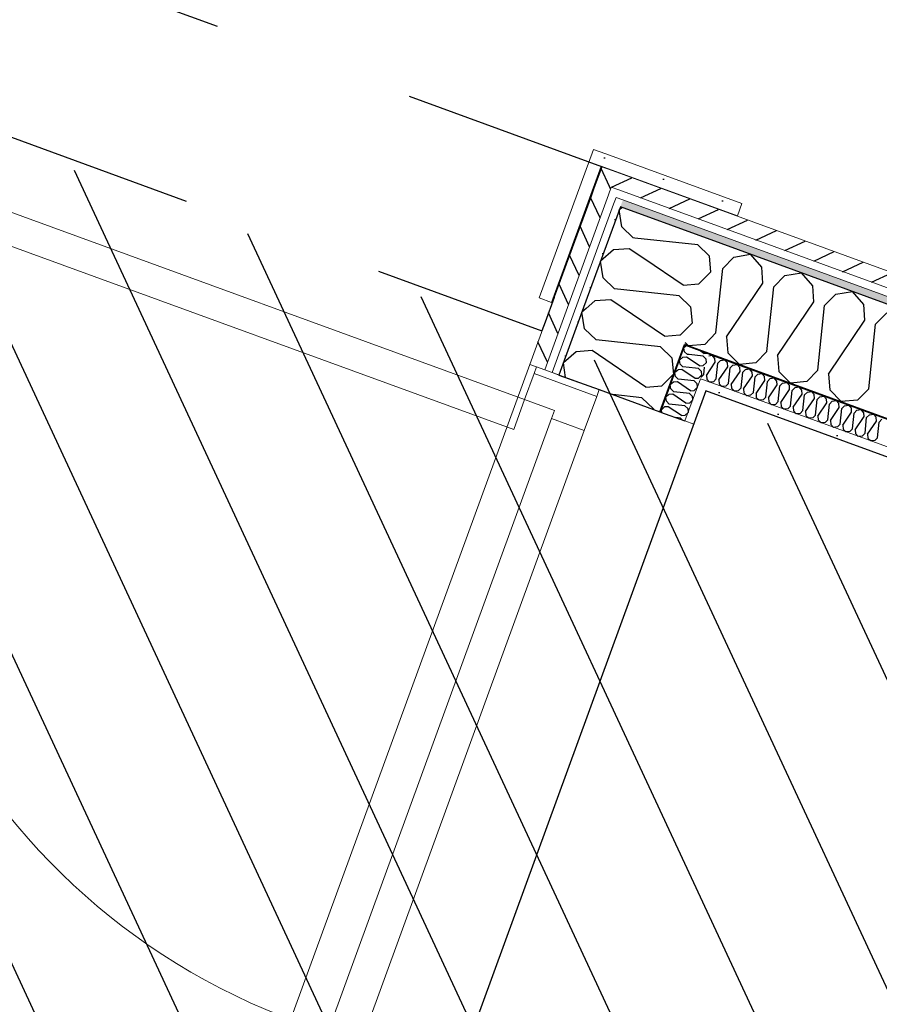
# Model space of a CAD drawing. Header units: millimetres. Extents: x 112481703 to 112588235, y 1264638581 to 1264713486.
# Tile 454 of 487: x 112582243 to 112583429, y 1264691367 to 1264692725. Entities that reach past the tile are written whole.
import ezdxf
from ezdxf.enums import TextEntityAlignment as Align

# ---------------------------------------------------------------- set-up
doc = ezdxf.new("R2010")
doc.units = ezdxf.units.MM
doc.header["$LTSCALE"] = 0.5
doc.header["$MEASUREMENT"] = 0
doc.linetypes.add('PLINE', pattern=[0])
doc.linetypes.add('Stiplet', pattern=[1128.888893, 564.444447, -564.444447])
for name, color, linetype, lineweight in [('235- Utvendig kledning og overflate', 7, 'Continuous', 0), ('236- Innvendig kledning og overflate', 7, 'Continuous', 0), ('244- Vinduer_ dører_ foldevegger', 7, 'Continuous', 0)]:
    doc.layers.add(name, color=color, linetype=linetype, lineweight=lineweight)
for name, color, linetype in [('862- M___Nettoareal', 7, 'Continuous'), ('862- M___Nettoareal (1-100)', 7, 'Continuous'), ('862- M___Nettoareal(Polylinje)', 7, 'Continuous'), ('LA_farge_dekke_asfalt2', 7, 'Continuous'), ('Yttervegger.A225', 7, 'Continuous'), ('Yttervegger.A225 (Skravur)', 7, 'Continuous')]:
    doc.layers.add(name, color=color, linetype=linetype)
doc.styles.add('GENERATED_STYLE_1', font='arial.ttf')
pattern_1 = [(294.95599, (112557650, 1264717795), (27.198964, 12.65766), [])]
pattern_2 = [(249.956, (112557650, 1264717795), (-81.357, 29.68231), [0, -50]), (249.956, (112557682.11, 1264717756.67), (-81.357, 29.68231), [0, -50])]

# ---------------------------------------------------------------- blocks, each defined once
blk = doc.blocks.new('Teknisk rom_20_17', base_point=(112585163.9, 1264690336.6))
at = {"layer": '862- M___Nettoareal(Polylinje)', "linetype": 'PLINE', "flags": 128}
blk.add_lwpolyline([(112587298.9, 1264690713.8), (112583190, 1264692212.9), (112582398, 1264690042), (112586506.8, 1264688542.9)], close=True, dxfattribs=at)
blk = doc.blocks.new('*X263', base_point=(112557650, 1264717795))
at = {"layer": 'Yttervegger.A225 (Skravur)', "linetype": 'PLINE'}
for p, q in [((112583162.6, 1264692275), (112583161.5, 1264692274.1)), ((112583187.2, 1264692264.4), (112583181.9, 1264692268)), ((112583185.9, 1264692260.8), (112583166.8, 1264692262.8)), ((112583181, 1264692247.3), (112583170.8, 1264692254.2)), ((112583185.9, 1264692260.8), (112583189.8, 1264692257)), ((112583187.2, 1264692264.4), (112583191, 1264692264.7)), ((112583189.8, 1264692257), (112583190.3, 1264692251.5)), ((112583179.7, 1264692243.7), (112583175.5, 1264692244.1)), ((112583179.7, 1264692243.7), (112583183.5, 1264692239.9)), ((112583181, 1264692247.3), (112583186.3, 1264692247.7)), ((112583183.5, 1264692239.9), (112583184, 1264692234.4)), ((112583186.3, 1264692247.7), (112583190.3, 1264692251.5)), ((112583181.2, 1264692231.7), (112583184, 1264692234.4))]:
    blk.add_line(p, q, dxfattribs=at)
blk = doc.blocks.new('*X264', base_point=(112557650, 1264717795))
at = {"layer": 'Yttervegger.A225 (Skravur)', "linetype": 'PLINE'}
for p, q in [((112583074.3, 1264692465.8), (112583072.9, 1264692464.5)), ((112583178.6, 1264692414.3), (112583092, 1264692423.5)), ((112583178.6, 1264692414.3), (112583194.3, 1264692398.9)), ((112583158.4, 1264692358.8), (112583105.4, 1264692394.6)), ((112583194.3, 1264692398.9), (112583196.4, 1264692376.4)), ((112583180.3, 1264692360.5), (112583196.4, 1264692376.4)), ((112583158.4, 1264692358.8), (112583180.3, 1264692360.5)), ((112583153, 1264692344), (112583127.7, 1264692346.7)), ((112583153, 1264692344), (112583168.7, 1264692328.6)), ((112583168.7, 1264692328.6), (112583170.8, 1264692306)), ((112583154.7, 1264692290.1), (112583170.8, 1264692306)), ((112583154.1, 1264692290.1), (112583154.7, 1264692290.1))]:
    blk.add_line(p, q, dxfattribs=at)
blk = doc.blocks.new('*X265', base_point=(112557650, 1264717795))
at = {"layer": 'Yttervegger.A225 (Skravur)', "linetype": 'PLINE'}
for p, q in [((112583161.5, 1264692274.1), (112583159.6, 1264692272.4)), ((112583160.5, 1264692266.8), (112583159.6, 1264692272.4)), ((112583164.3, 1264692263.1), (112583160.5, 1264692266.8)), ((112583157.6, 1264692259), (112583153.3, 1264692255.3)), ((112583154.2, 1264692249.7), (112583153.3, 1264692255.3)), ((112583163, 1264692259.5), (112583157.6, 1264692259)), ((112583170.8, 1264692254.2), (112583163, 1264692259.5)), ((112583166.8, 1264692262.8), (112583164.3, 1264692263.1)), ((112583151.4, 1264692241.9), (112583150.5, 1264692241.1)), ((112583156.7, 1264692242.3), (112583151.4, 1264692241.9)), ((112583158, 1264692245.9), (112583154.2, 1264692249.7)), ((112583168, 1264692234.7), (112583156.7, 1264692242.3)), ((112583175.5, 1264692244.1), (112583158, 1264692245.9)), ((112583179.5, 1264692230.5), (112583180.1, 1264692230.6)), ((112583180.1, 1264692230.6), (112583181.2, 1264692231.7))]:
    blk.add_line(p, q, dxfattribs=at)
blk = doc.blocks.new('*X266', base_point=(112557650, 1264717795))
at = {"layer": 'Yttervegger.A225 (Skravur)', "linetype": 'PLINE'}
for p, q in [((112583150.5, 1264692241.1), (112583147.1, 1264692238.2)), ((112583150.5, 1264692225.2), (112583145.2, 1264692224.8)), ((112583148, 1264692232.6), (112583147.1, 1264692238.2)), ((112583151.8, 1264692228.8), (112583148, 1264692232.6)), ((112583168.5, 1264692213), (112583150.5, 1264692225.2)), ((112583173.5, 1264692226.6), (112583151.8, 1264692228.8)), ((112583174.8, 1264692230.2), (112583168, 1264692234.7)), ((112583173.5, 1264692226.6), (112583177.3, 1264692222.8)), ((112583174.8, 1264692230.2), (112583179.5, 1264692230.5)), ((112583145.2, 1264692224.8), (112583140.8, 1264692221.1)), ((112583141.7, 1264692215.5), (112583140.8, 1264692221.1)), ((112583145.6, 1264692211.7), (112583141.7, 1264692215.5)), ((112583167.2, 1264692209.4), (112583145.6, 1264692211.7)), ((112583168.5, 1264692213), (112583173.9, 1264692213.5)), ((112583173.9, 1264692213.5), (112583177.8, 1264692217.3)), ((112583177.3, 1264692222.8), (112583177.8, 1264692217.3)), ((112583138.9, 1264692207.7), (112583134.6, 1264692204)), ((112583135.5, 1264692198.4), (112583134.6, 1264692204)), ((112583139.3, 1264692194.6), (112583135.5, 1264692198.4)), ((112583144.3, 1264692208.1), (112583138.9, 1264692207.7)), ((112583162.3, 1264692195.9), (112583144.3, 1264692208.1)), ((112583167.2, 1264692209.4), (112583171, 1264692205.7)), ((112583167.6, 1264692196.3), (112583171.5, 1264692200.2)), ((112583171, 1264692205.7), (112583171.5, 1264692200.2)), ((112583132.7, 1264692190.6), (112583128.4, 1264692186.9)), ((112583129, 1264692183), (112583128.4, 1264692186.9)), ((112583138, 1264692191), (112583132.7, 1264692190.6)), ((112583156, 1264692178.8), (112583138, 1264692191)), ((112583161, 1264692192.3), (112583139.3, 1264692194.6)), ((112583161, 1264692192.3), (112583164.8, 1264692188.6)), ((112583162.3, 1264692195.9), (112583167.6, 1264692196.3)), ((112583164.8, 1264692188.6), (112583165.3, 1264692183.1)), ((112583154.7, 1264692175.2), (112583148.3, 1264692175.9)), ((112583154.7, 1264692175.2), (112583157.4, 1264692172.6)), ((112583156, 1264692178.8), (112583161.4, 1264692179.2)), ((112583161.4, 1264692179.2), (112583165.3, 1264692183.1))]:
    blk.add_line(p, q, dxfattribs=at)
blk = doc.blocks.new('*X269', base_point=(112557650, 1264717795))
at = {"layer": 'Yttervegger.A225 (Skravur)', "linetype": 'PLINE'}
for p, q in [((112583072.9, 1264692464.5), (112583070.2, 1264692462.3)), ((112583073.9, 1264692439.1), (112583070.2, 1264692462.3)), ((112583089.6, 1264692423.7), (112583073.9, 1264692439.1)), ((112583092, 1264692423.5), (112583089.6, 1264692423.7)), ((112583062.3, 1264692407.2), (112583044.6, 1264692391.9)), ((112583084.2, 1264692408.9), (112583062.3, 1264692407.2)), ((112583105.4, 1264692394.6), (112583084.2, 1264692408.9)), ((112583048.3, 1264692368.8), (112583044.6, 1264692391.9)), ((112583064, 1264692353.4), (112583048.3, 1264692368.8)), ((112583127.7, 1264692346.7), (112583064, 1264692353.4)), ((112583036.6, 1264692336.9), (112583024.5, 1264692326.5)), ((112583058.6, 1264692338.6), (112583036.6, 1264692336.9)), ((112583132.7, 1264692288.4), (112583058.6, 1264692338.6)), ((112583132.7, 1264692288.4), (112583154.1, 1264692290.1))]:
    blk.add_line(p, q, dxfattribs=at)
blk = doc.blocks.new('*X270', base_point=(112557650, 1264717795))
at = {"layer": 'Yttervegger.A225 (Skravur)', "linetype": 'PLINE'}
for p, q in [((112583024.5, 1264692326.5), (112583018.9, 1264692321.6)), ((112583022.6, 1264692298.5), (112583018.9, 1264692321.6)), ((112583038.3, 1264692283), (112583022.6, 1264692298.5)), ((112583127.3, 1264692273.7), (112583038.3, 1264692283)), ((112583011, 1264692266.6), (112582993.2, 1264692251.3)), ((112583032.9, 1264692268.3), (112583011, 1264692266.6)), ((112583107, 1264692218.1), (112583032.9, 1264692268.3)), ((112583127.3, 1264692273.7), (112583143, 1264692258.2)), ((112583143, 1264692258.2), (112583145.1, 1264692235.7)), ((112582996.4, 1264692231.3), (112582993.2, 1264692251.3)), ((112583129, 1264692219.8), (112583145.1, 1264692235.7)), ((112583107, 1264692218.1), (112583129, 1264692219.8)), ((112583101.7, 1264692203.3), (112583061.6, 1264692207.6)), ((112583101.7, 1264692203.3), (112583117.4, 1264692187.9)), ((112583117.4, 1264692187.9), (112583117.4, 1264692187.2))]:
    blk.add_line(p, q, dxfattribs=at)
blk = doc.blocks.new('Dør[11]', base_point=(112557650, 1264717795))
at = {"layer": '235- Utvendig kledning og overflate', "linetype": 'PLINE'}
for p, q in [((112582946.8, 1264692249.4), (112582956.2, 1264692246)), ((112582956.2, 1264692246), (112582967.5, 1264692241.9)), ((112582956.2, 1264692246), (112582967.5, 1264692241.9)), ((112582967.5, 1264692241.9), (112582977.8, 1264692238.1)), ((112582967.5, 1264692241.9), (112582977.8, 1264692238.1)), ((112582977.8, 1264692238.1), (112582987.2, 1264692234.7)), ((112582977.8, 1264692238.1), (112582987.2, 1264692234.7)), ((112582600.6, 1264691300.6), (112582610, 1264691297.2)), ((112582610, 1264691297.2), (112582621.3, 1264691293.1)), ((112582610, 1264691297.2), (112582621.3, 1264691293.1)), ((112582621.3, 1264691293.1), (112582631.6, 1264691289.3)), ((112582621.3, 1264691293.1), (112582631.6, 1264691289.3)), ((112582631.6, 1264691289.3), (112582641, 1264691285.9)), ((112582631.6, 1264691289.3), (112582641, 1264691285.9))]:
    blk.add_line(p, q, dxfattribs=at)
at = {"layer": '236- Innvendig kledning og overflate', "linetype": 'PLINE'}
for p, q in [((112583126.2, 1264692184), (112583127.2, 1264692183.6)), ((112583161, 1264692171.3), (112583173.2, 1264692166.8)), ((112582780.1, 1264691235.1), (112582781, 1264691234.8)), ((112582814.8, 1264691222.5), (112582827, 1264691218))]:
    blk.add_line(p, q, dxfattribs=at)
at = {"layer": '244- Vinduer_ dører_ foldevegger', "linetype": 'PLINE'}
for p, q in [((112582066, 1264692472.8), (112582081.1, 1264692514.2)), ((112582081.1, 1264692514.2), (112582939.7, 1264692200.9)), ((112582924.7, 1264692159.6), (112582066, 1264692472.8)), ((112582600.6, 1264691300.6), (112582946.8, 1264692249.4)), ((112582952.8, 1264692236.6), (112582956.2, 1264692246)), ((112582956.2, 1264692246), (112583042.6, 1264692214.5)), ((112582952.8, 1264692236.6), (112582939.7, 1264692200.9)), ((112583039.2, 1264692205.1), (112582952.8, 1264692236.6)), ((112582987.2, 1264692234.7), (112583042.6, 1264692214.5)), ((112582987.2, 1264692234.7), (112583042.6, 1264692214.5)), ((112583039.2, 1264692205.1), (112583042.6, 1264692214.5)), ((112583042.6, 1264692214.5), (112583126.2, 1264692184)), ((112582939.7, 1264692200.9), (112582924.7, 1264692159.6)), ((112582939.7, 1264692200.9), (112582981.1, 1264692185.8)), ((112583022.1, 1264692158.1), (112583039.2, 1264692205.1)), ((112582981.1, 1264692185.8), (112582977, 1264692174.6)), ((112582671.9, 1264691338.5), (112582977, 1264692174.6)), ((112582977, 1264692174.6), (112583022.1, 1264692158.1)), ((112583127.2, 1264692183.6), (112583161, 1264692171.3)), ((112583022.1, 1264692158.1), (112582717, 1264691322)), ((112582827, 1264691218), (112583173.2, 1264692166.8)), ((112582626.5, 1264691342.3), (112582613.5, 1264691306.6)), ((112582667.8, 1264691327.2), (112582626.5, 1264691342.3)), ((112582671.9, 1264691338.5), (112582667.8, 1264691327.2)), ((112582717, 1264691322), (112582671.9, 1264691338.5)), ((112582699.9, 1264691275), (112582717, 1264691322)), ((112582613.5, 1264691306.6), (112582610, 1264691297.2)), ((112582613.5, 1264691306.6), (112582699.9, 1264691275)), ((112582610, 1264691297.2), (112582696.5, 1264691265.7)), ((112582641, 1264691285.9), (112582696.5, 1264691265.7)), ((112582641, 1264691285.9), (112582696.5, 1264691265.7)), ((112582699.9, 1264691275), (112582696.5, 1264691265.7)), ((112582696.5, 1264691265.7), (112582780.1, 1264691235.1)), ((112582781, 1264691234.8), (112582814.8, 1264691222.5))]:
    blk.add_line(p, q, dxfattribs=at)
blk.add_arc((112582939.7, 1264692200.9), 914, 159.956, 249.956, dxfattribs=at)
blk = doc.blocks.new('*X278', base_point=(112557650, 1264717795))
at = {"layer": 'Yttervegger.A225 (Skravur)', "linetype": 'PLINE'}
for p, q in [((112583190.6, 1264692234.2), (112583202.8, 1264692252.2)), ((112583193.8, 1264692261.1), (112583198.6, 1264692261.9)), ((112583202.3, 1264692257.6), (112583198.6, 1264692261.9)), ((112583202.8, 1264692252.2), (112583202.3, 1264692257.6)), ((112583206.4, 1264692250.9), (112583210.1, 1264692254.7)), ((112583210.1, 1264692254.7), (112583215.7, 1264692255.6)), ((112583219.5, 1264692251.3), (112583215.7, 1264692255.6)), ((112583187, 1264692235.5), (112583188, 1264692245.3)), ((112583204.1, 1264692229.3), (112583206.4, 1264692250.9)), ((112583207.7, 1264692228), (112583219.9, 1264692246)), ((112583219.9, 1264692246), (112583219.5, 1264692251.3)), ((112583221.2, 1264692223), (112583223.5, 1264692244.7)), ((112583223.5, 1264692244.7), (112583227.2, 1264692248.5)), ((112583224.8, 1264692221.7), (112583237, 1264692239.7)), ((112583227.2, 1264692248.5), (112583232.8, 1264692249.4)), ((112583236.6, 1264692245.1), (112583232.8, 1264692249.4)), ((112583237, 1264692239.7), (112583236.6, 1264692245.1)), ((112583240.6, 1264692238.4), (112583244.3, 1264692242.3)), ((112583244.3, 1264692242.3), (112583249.9, 1264692243.2)), ((112583253.7, 1264692238.8), (112583249.9, 1264692243.2)), ((112583254.1, 1264692233.5), (112583253.7, 1264692238.8)), ((112583183.2, 1264692231.7), (112583183, 1264692231.7)), ((112583187, 1264692235.5), (112583183.2, 1264692231.7)), ((112583190.6, 1264692234.2), (112583191, 1264692228.9)), ((112583191, 1264692228.9), (112583194.8, 1264692224.9)), ((112583200.3, 1264692225.4), (112583194.8, 1264692224.9)), ((112583204.1, 1264692229.3), (112583200.3, 1264692225.4)), ((112583207.7, 1264692228), (112583208.1, 1264692222.6)), ((112583238.3, 1264692216.8), (112583240.6, 1264692238.4)), ((112583241.9, 1264692215.5), (112583254.1, 1264692233.5)), ((112583255.4, 1264692210.5), (112583257.7, 1264692232.2)), ((112583257.7, 1264692232.2), (112583261.4, 1264692236)), ((112583259, 1264692209.2), (112583271.2, 1264692227.3)), ((112583261.4, 1264692236), (112583267.1, 1264692236.9)), ((112583270.8, 1264692232.6), (112583267.1, 1264692236.9)), ((112583271.2, 1264692227.3), (112583270.8, 1264692232.6)), ((112583272.5, 1264692204.3), (112583274.8, 1264692225.9)), ((112583274.8, 1264692225.9), (112583278.5, 1264692229.8)), ((112583278.5, 1264692229.8), (112583284.2, 1264692230.7)), ((112583287.9, 1264692226.4), (112583284.2, 1264692230.7)), ((112583288.3, 1264692221), (112583287.9, 1264692226.4)), ((112583208.1, 1264692222.6), (112583211.9, 1264692218.7)), ((112583217.4, 1264692219.2), (112583211.9, 1264692218.7)), ((112583221.2, 1264692223), (112583217.4, 1264692219.2)), ((112583224.8, 1264692221.7), (112583225.2, 1264692216.4)), ((112583225.2, 1264692216.4), (112583229.1, 1264692212.5)), ((112583234.5, 1264692213), (112583229.1, 1264692212.5)), ((112583238.3, 1264692216.8), (112583234.5, 1264692213)), ((112583241.9, 1264692215.5), (112583242.3, 1264692210.1)), ((112583276.1, 1264692203), (112583288.3, 1264692221)), ((112583289.6, 1264692198.1), (112583291.9, 1264692219.7)), ((112583291.9, 1264692219.7), (112583295.6, 1264692223.5)), ((112583293.2, 1264692196.7), (112583305.4, 1264692214.8)), ((112583295.6, 1264692223.5), (112583301.3, 1264692224.4)), ((112583305, 1264692220.1), (112583301.3, 1264692224.4)), ((112583305.4, 1264692214.8), (112583305, 1264692220.1)), ((112583306.7, 1264692191.8), (112583309, 1264692213.5)), ((112583309, 1264692213.5), (112583312.8, 1264692217.3)), ((112583312.8, 1264692217.3), (112583318.4, 1264692218.2)), ((112583322.1, 1264692213.9), (112583318.4, 1264692218.2)), ((112583322.5, 1264692208.5), (112583322.1, 1264692213.9)), ((112583329.9, 1264692211), (112583335.5, 1264692211.9)), ((112583339.2, 1264692207.6), (112583335.5, 1264692211.9)), ((112583242.3, 1264692210.1), (112583246.2, 1264692206.2)), ((112583251.6, 1264692206.7), (112583246.2, 1264692206.2)), ((112583255.4, 1264692210.5), (112583251.6, 1264692206.7)), ((112583259, 1264692209.2), (112583259.4, 1264692203.9)), ((112583259.4, 1264692203.9), (112583263.3, 1264692200)), ((112583268.7, 1264692200.5), (112583263.3, 1264692200)), ((112583272.5, 1264692204.3), (112583268.7, 1264692200.5)), ((112583276.1, 1264692203), (112583276.5, 1264692197.6)), ((112583289.6, 1264692198.1), (112583285.9, 1264692194.2)), ((112583310.3, 1264692190.5), (112583322.5, 1264692208.5)), ((112583323.8, 1264692185.6), (112583326.1, 1264692207.2)), ((112583326.1, 1264692207.2), (112583329.9, 1264692211)), ((112583327.4, 1264692184.3), (112583339.6, 1264692202.3)), ((112583339.6, 1264692202.3), (112583339.2, 1264692207.6)), ((112583340.9, 1264692179.3), (112583343.2, 1264692201)), ((112583343.2, 1264692201), (112583347, 1264692204.8)), ((112583347, 1264692204.8), (112583352.6, 1264692205.7)), ((112583356.3, 1264692201.4), (112583352.6, 1264692205.7)), ((112583356.7, 1264692196.1), (112583356.3, 1264692201.4)), ((112583360.3, 1264692194.7), (112583364.1, 1264692198.6)), ((112583364.1, 1264692198.6), (112583369.7, 1264692199.5)), ((112583373.4, 1264692195.2), (112583369.7, 1264692199.5)), ((112583276.5, 1264692197.6), (112583280.4, 1264692193.7)), ((112583285.9, 1264692194.2), (112583280.4, 1264692193.7)), ((112583293.2, 1264692196.7), (112583293.6, 1264692191.4)), ((112583293.6, 1264692191.4), (112583297.5, 1264692187.5)), ((112583303, 1264692188), (112583297.5, 1264692187.5)), ((112583306.7, 1264692191.8), (112583303, 1264692188)), ((112583310.3, 1264692190.5), (112583310.7, 1264692185.2)), ((112583310.7, 1264692185.2), (112583314.6, 1264692181.2)), ((112583323.8, 1264692185.6), (112583320.1, 1264692181.8)), ((112583344.5, 1264692178), (112583356.7, 1264692196.1)), ((112583358, 1264692173.1), (112583360.3, 1264692194.7)), ((112583361.6, 1264692171.8), (112583373.8, 1264692189.8)), ((112583373.8, 1264692189.8), (112583373.4, 1264692195.2)), ((112583375.2, 1264692166.8), (112583377.4, 1264692188.5)), ((112583377.4, 1264692188.5), (112583381.2, 1264692192.3)), ((112583381.2, 1264692192.3), (112583386.8, 1264692193.2)), ((112583390.5, 1264692188.9), (112583386.8, 1264692193.2)), ((112583390.9, 1264692183.6), (112583390.5, 1264692188.9)), ((112583394.5, 1264692182.3), (112583398.3, 1264692186.1)), ((112583398.3, 1264692186.1), (112583403.9, 1264692187)), ((112583407.6, 1264692182.7), (112583403.9, 1264692187)), ((112583320.1, 1264692181.8), (112583314.6, 1264692181.2)), ((112583327.4, 1264692184.3), (112583327.8, 1264692178.9)), ((112583327.8, 1264692178.9), (112583331.7, 1264692175)), ((112583337.2, 1264692175.5), (112583331.7, 1264692175)), ((112583340.9, 1264692179.3), (112583337.2, 1264692175.5)), ((112583344.5, 1264692178), (112583344.9, 1264692172.7)), ((112583344.9, 1264692172.7), (112583348.8, 1264692168.8)), ((112583358, 1264692173.1), (112583354.3, 1264692169.3)), ((112583361.6, 1264692171.8), (112583362.1, 1264692166.4)), ((112583378.7, 1264692165.5), (112583390.9, 1264692183.6)), ((112583392.3, 1264692160.6), (112583394.5, 1264692182.3)), ((112583395.9, 1264692159.3), (112583408.1, 1264692177.3)), ((112583408.1, 1264692177.3), (112583407.6, 1264692182.7)), ((112583409.4, 1264692154.4), (112583411.6, 1264692176)), ((112583411.6, 1264692176), (112583415.4, 1264692179.8)), ((112583413, 1264692153.1), (112583425.2, 1264692171.1)), ((112583415.4, 1264692179.8), (112583421, 1264692180.7)), ((112583424.7, 1264692176.4), (112583421, 1264692180.7)), ((112583425.2, 1264692171.1), (112583424.7, 1264692176.4)), ((112583428.8, 1264692169.8), (112583432.5, 1264692173.6)), ((112583354.3, 1264692169.3), (112583348.8, 1264692168.8)), ((112583362.1, 1264692166.4), (112583365.9, 1264692162.5)), ((112583371.4, 1264692163), (112583365.9, 1264692162.5)), ((112583375.2, 1264692166.8), (112583371.4, 1264692163)), ((112583378.7, 1264692165.5), (112583379.2, 1264692160.2)), ((112583379.2, 1264692160.2), (112583383, 1264692156.3)), ((112583392.3, 1264692160.6), (112583388.5, 1264692156.8)), ((112583395.9, 1264692159.3), (112583396.3, 1264692154)), ((112583426.5, 1264692148.1), (112583428.8, 1264692169.8)), ((112583388.5, 1264692156.8), (112583383, 1264692156.3)), ((112583396.3, 1264692154), (112583400.1, 1264692150)), ((112583405.6, 1264692150.5), (112583400.1, 1264692150)), ((112583409.4, 1264692154.4), (112583405.6, 1264692150.5)), ((112583413, 1264692153.1), (112583413.4, 1264692147.7)), ((112583413.4, 1264692147.7), (112583417.2, 1264692143.8)), ((112583422.7, 1264692144.3), (112583417.2, 1264692143.8)), ((112583426.5, 1264692148.1), (112583422.7, 1264692144.3))]:
    blk.add_line(p, q, dxfattribs=at)
blk = doc.blocks.new('*X280', base_point=(112557650, 1264717795))
at = {"layer": 'Yttervegger.A225 (Skravur)', "linetype": 'PLINE'}
for p, q in [((112583213, 1264692381.7), (112583228.5, 1264692397.4)), ((112583228.5, 1264692397.4), (112583251.6, 1264692401.2)), ((112583266.9, 1264692383.4), (112583251.6, 1264692401.2)), ((112583203.7, 1264692292.7), (112583213, 1264692381.7)), ((112583268.6, 1264692361.5), (112583266.9, 1264692383.4)), ((112583298.8, 1264692371.8), (112583321.9, 1264692375.5)), ((112583337.2, 1264692357.8), (112583321.9, 1264692375.5)), ((112583218.4, 1264692287.4), (112583268.6, 1264692361.5)), ((112583283.4, 1264692356.1), (112583298.8, 1264692371.8)), ((112583274, 1264692267.1), (112583283.4, 1264692356.1)), ((112583338.9, 1264692335.8), (112583337.2, 1264692357.8)), ((112583369.1, 1264692346.1), (112583392.3, 1264692349.8)), ((112583407.6, 1264692332.1), (112583392.3, 1264692349.8)), ((112583288.8, 1264692261.7), (112583338.9, 1264692335.8)), ((112583353.7, 1264692330.4), (112583369.1, 1264692346.1)), ((112583344.3, 1264692241.4), (112583353.7, 1264692330.4)), ((112583409.3, 1264692310.2), (112583407.6, 1264692332.1)), ((112583424, 1264692304.8), (112583439.5, 1264692320.5)), ((112583359.1, 1264692236), (112583409.3, 1264692310.2)), ((112583414.7, 1264692215.8), (112583424, 1264692304.8)), ((112583161.1, 1264692279.6), (112583165.7, 1264692275)), ((112583203.7, 1264692292.7), (112583188.2, 1264692277)), ((112583218.4, 1264692287.4), (112583220.1, 1264692265.4)), ((112583188.2, 1264692277), (112583165.7, 1264692275)), ((112583274, 1264692267.1), (112583258.6, 1264692251.4)), ((112583220.1, 1264692265.4), (112583236, 1264692249.3)), ((112583288.8, 1264692261.7), (112583290.5, 1264692239.7)), ((112583258.6, 1264692251.4), (112583236, 1264692249.3)), ((112583290.5, 1264692239.7), (112583306.4, 1264692223.6)), ((112583344.3, 1264692241.4), (112583328.9, 1264692225.7)), ((112583328.9, 1264692225.7), (112583306.4, 1264692223.6)), ((112583359.1, 1264692236), (112583360.8, 1264692214.1)), ((112583360.8, 1264692214.1), (112583376.7, 1264692198)), ((112583414.7, 1264692215.8), (112583399.2, 1264692200.1)), ((112583399.2, 1264692200.1), (112583376.7, 1264692198))]:
    blk.add_line(p, q, dxfattribs=at)
blk = doc.blocks.new('Label_59', base_point=(112584245.4, 1264690493))
at = {"layer": '862- M___Nettoareal (1-100)', "char_height": 200, "attachment_point": 1, "rotation": 249.956, "style": 'GENERATED_STYLE_1'}
for s, insert in [('\\A1;{\\pql;\\pt0,241000;\\fArial|b0|i0|c0|p0;\\W1.000000;10,1\\fArial|b0|i0|c0|p0;\\W1.000000;\\A1{\\H.66x;\\S^  ;}\\fArial|b0|i0|c0|p0;\\W1.000000; m\\fArial|b0|i0|c0|p0;\\W1.000000;\\A1{\\H.66x;\\S2^  ;}\\fArial|b0|i0|c0|p0;\\W1.000000;\\fArial|b0|i0|c0|p0;\\W1.000000;\\fArial|b0|i0|c0|p0;\\W1.000000;\\fArial|b0|i0|c0|p0;\\W1.000000;\\fArial|b0|i0|c0|p0;\\W1.000000;\\fArial|b0|i0|c0|p0;\\W1.000000;\\fArial|b0|i0|c0|p0;\\W1.000000;\\A1{\\H.66x;\\S^  ;}\\fArial|b0|i0|c0|p0;\\W1.000000;\\fArial|b0|i0|c0|p0;\\W1.000000;\\A1{\\H.66x;\\S^  ;}\\fArial|b0|i0|c0|p0;\\W1.000000;\\fArial|b0|i0|c0|p0;\\W1.000000;\\fArial|b0|i0|c0|p0;\\W1.000000;\\fArial|b0|i0|c0|p0;\\W1.000000;\\fArial|b0|i0|c0|p0;\\W1.000000;\\fArial|b0|i0|c0|p0;\\W1.000000;\\fArial|b0|i0|c0|p0;\\W1.000000;\\A1{\\H.66x;\\S^  ;}\\fArial|b0|i0|c0|p0;\\W1.000000;\\fArial|b0|i0|c0|p0;\\W1.000000;\\A1{\\H.66x;\\S^  ;}\\fArial|b0|i0|c0|p0;\\W1.000000;\\fArial|b0|i0|c0|p0;\\W1.000000;\\fArial|b0|i0|c0|p0;\\W1.000000;\\fArial|b0|i0|c0|p0;\\W1.000000;\\fArial|b0|i0|c0|p0;\\W1.000000;\\fArial|b0|i0|c0|p0;\\W1.000000;\\fArial|b0|i0|c0|p0;\\W1.000000;\\A1{\\H.66x;\\S^  ;}\\fArial|b0|i0|c0|p0;\\W1.000000;\\fArial|b0|i0|c0|p0;\\W1.000000;\\A1{\\H.66x;\\S^  ;}\\fArial|b0|i0|c0|p0;\\W1.000000;\\fArial|b0|i0|c0|p0;\\W1.000000;\\fArial|b0|i0|c0|p0;\\W1.000000;\\fArial|b0|i0|c0|p0;\\W1.000000;\\fArial|b0|i0|c0|p0;\\W1.000000;\\fArial|b0|i0|c0|p0;\\W1.000000;\\fArial|b0|i0|c0|p0;\\W1.000000;\\A1{\\H.66x;\\S^  ;}\\fArial|b0|i0|c0|p0;\\W1.000000;\\fArial|b0|i0|c0|p0;\\W1.000000;\\A1{\\H.66x;\\S^  ;}\\fArial|b0|i0|c0|p0;\\W1.000000;\\fArial|b0|i0|c0|p0;\\W1.000000;\\fArial|b0|i0|c0|p0;\\W1.000000;\\fArial|b0|i0|c0|p0;\\W1.000000;\\fArial|b0|i0|c0|p0;\\W1.000000;\\fArial|b0|i0|c0|p0;\\W1.000000;\\fArial|b0|i0|c0|p0;\\W1.000000;\\fArial|b0|i0|c0|p0;\\W1.000000;}', (112584299.4, 1264691241.4)), ('\\A1;{\\pql;\\pt0,241000;\\fArial|b0|i0|c0|p0;\\W1.000000;Teknisk rom\\fArial|b0|i0|c0|p0;\\W1.000000;\\A1{\\H.66x;\\S^  ;}\\fArial|b0|i0|c0|p0;\\W1.000000;\\fArial|b0|i0|c0|p0;\\W1.000000;\\A1{\\H.66x;\\S^  ;}\\fArial|b0|i0|c0|p0;\\W1.000000;\\fArial|b0|i0|c0|p0;\\W1.000000;\\fArial|b0|i0|c0|p0;\\W1.000000;\\fArial|b0|i0|c0|p0;\\W1.000000;\\fArial|b0|i0|c0|p0;\\W1.000000;\\fArial|b0|i0|c0|p0;\\W1.000000;\\fArial|b0|i0|c0|p0;\\W1.000000;\\A1{\\H.66x;\\S^  ;}\\fArial|b0|i0|c0|p0;\\W1.000000;\\fArial|b0|i0|c0|p0;\\W1.000000;\\A1{\\H.66x;\\S^  ;}\\fArial|b0|i0|c0|p0;\\W1.000000;\\fArial|b0|i0|c0|p0;\\W1.000000;\\fArial|b0|i0|c0|p0;\\W1.000000;\\fArial|b0|i0|c0|p0;\\W1.000000;\\fArial|b0|i0|c0|p0;\\W1.000000;\\fArial|b0|i0|c0|p0;\\W1.000000;\\fArial|b0|i0|c0|p0;\\W1.000000;\\A1{\\H.66x;\\S^  ;}\\fArial|b0|i0|c0|p0;\\W1.000000;\\fArial|b0|i0|c0|p0;\\W1.000000;\\A1{\\H.66x;\\S^  ;}\\fArial|b0|i0|c0|p0;\\W1.000000;\\fArial|b0|i0|c0|p0;\\W1.000000;\\fArial|b0|i0|c0|p0;\\W1.000000;\\fArial|b0|i0|c0|p0;\\W1.000000;\\fArial|b0|i0|c0|p0;\\W1.000000;\\fArial|b0|i0|c0|p0;\\W1.000000;\\fArial|b0|i0|c0|p0;\\W1.000000;\\A1{\\H.66x;\\S^  ;}\\fArial|b0|i0|c0|p0;\\W1.000000;\\fArial|b0|i0|c0|p0;\\W1.000000;\\A1{\\H.66x;\\S^  ;}\\fArial|b0|i0|c0|p0;\\W1.000000;\\fArial|b0|i0|c0|p0;\\W1.000000;\\fArial|b0|i0|c0|p0;\\W1.000000;\\fArial|b0|i0|c0|p0;\\W1.000000;\\fArial|b0|i0|c0|p0;\\W1.000000;\\fArial|b0|i0|c0|p0;\\W1.000000;\\fArial|b0|i0|c0|p0;\\W1.000000;\\A1{\\H.66x;\\S^  ;}\\fArial|b0|i0|c0|p0;\\W1.000000;\\fArial|b0|i0|c0|p0;\\W1.000000;\\A1{\\H.66x;\\S^  ;}\\fArial|b0|i0|c0|p0;\\W1.000000;\\fArial|b0|i0|c0|p0;\\W1.000000;\\fArial|b0|i0|c0|p0;\\W1.000000;\\fArial|b0|i0|c0|p0;\\W1.000000;\\fArial|b0|i0|c0|p0;\\W1.000000;\\fArial|b0|i0|c0|p0;\\W1.000000;\\fArial|b0|i0|c0|p0;\\W1.000000;\\fArial|b0|i0|c0|p0;\\W1.000000;}', (112584597.4, 1264691132.7)), ('\\A1;{\\pql;\\pt0,241000;\\fArial|b0|i0|c0|p0;\\W1.000000;20\\fArial|b0|i0|c0|p0;\\W1.000000;\\A1{\\H.66x;\\S^  ;}\\fArial|b0|i0|c0|p0;\\W1.000000;\\fArial|b0|i0|c0|p0;\\W1.000000;\\A1{\\H.66x;\\S^  ;}\\fArial|b0|i0|c0|p0;\\W1.000000;\\fArial|b0|i0|c0|p0;\\W1.000000;\\fArial|b0|i0|c0|p0;\\W1.000000;\\fArial|b0|i0|c0|p0;\\W1.000000;\\fArial|b0|i0|c0|p0;\\W1.000000;\\fArial|b0|i0|c0|p0;\\W1.000000;\\fArial|b0|i0|c0|p0;\\W1.000000;\\A1{\\H.66x;\\S^  ;}\\fArial|b0|i0|c0|p0;\\W1.000000;\\fArial|b0|i0|c0|p0;\\W1.000000;\\A1{\\H.66x;\\S^  ;}\\fArial|b0|i0|c0|p0;\\W1.000000;\\fArial|b0|i0|c0|p0;\\W1.000000;\\fArial|b0|i0|c0|p0;\\W1.000000;\\fArial|b0|i0|c0|p0;\\W1.000000;\\fArial|b0|i0|c0|p0;\\W1.000000;\\fArial|b0|i0|c0|p0;\\W1.000000;\\fArial|b0|i0|c0|p0;\\W1.000000;\\A1{\\H.66x;\\S^  ;}\\fArial|b0|i0|c0|p0;\\W1.000000;\\fArial|b0|i0|c0|p0;\\W1.000000;\\A1{\\H.66x;\\S^  ;}\\fArial|b0|i0|c0|p0;\\W1.000000;\\fArial|b0|i0|c0|p0;\\W1.000000;\\fArial|b0|i0|c0|p0;\\W1.000000;\\fArial|b0|i0|c0|p0;\\W1.000000;\\fArial|b0|i0|c0|p0;\\W1.000000;\\fArial|b0|i0|c0|p0;\\W1.000000;\\fArial|b0|i0|c0|p0;\\W1.000000;\\A1{\\H.66x;\\S^  ;}\\fArial|b0|i0|c0|p0;\\W1.000000;\\fArial|b0|i0|c0|p0;\\W1.000000;\\A1{\\H.66x;\\S^  ;}\\fArial|b0|i0|c0|p0;\\W1.000000;\\fArial|b0|i0|c0|p0;\\W1.000000;\\fArial|b0|i0|c0|p0;\\W1.000000;\\fArial|b0|i0|c0|p0;\\W1.000000;\\fArial|b0|i0|c0|p0;\\W1.000000;\\fArial|b0|i0|c0|p0;\\W1.000000;\\fArial|b0|i0|c0|p0;\\W1.000000;\\A1{\\H.66x;\\S^  ;}\\fArial|b0|i0|c0|p0;\\W1.000000;\\fArial|b0|i0|c0|p0;\\W1.000000;\\A1{\\H.66x;\\S^  ;}\\fArial|b0|i0|c0|p0;\\W1.000000;\\fArial|b0|i0|c0|p0;\\W1.000000;\\fArial|b0|i0|c0|p0;\\W1.000000;\\fArial|b0|i0|c0|p0;\\W1.000000;\\fArial|b0|i0|c0|p0;\\W1.000000;\\fArial|b0|i0|c0|p0;\\W1.000000;\\fArial|b0|i0|c0|p0;\\W1.000000;\\fArial|b0|i0|c0|p0;\\W1.000000;}', (112584899.5, 1264691043.8))]:
    blk.add_mtext(s, dxfattribs=dict(at, insert=insert))
at = {"layer": '862- M___Nettoareal (1-100)', "style": 'GENERATED_STYLE_1'}
for tag, p in [('DUMMY_108', (112584351.9, 1264691243.6)), ('DUMMY_107', (112584647.2, 1264691135.8)), ('DUMMY_106', (112584942.4, 1264691028.1))]:
    blk.add_attdef(tag, text='', height=200, rotation=249.956, dxfattribs=at).set_placement(p, align=Align.TOP_LEFT)

msp = doc.modelspace()

# ---------------------------------------------------------------- hatches: boundary and pattern name
at = {"layer": 'LA_farge_dekke_asfalt2', "linetype": 'Continuous'}
h = msp.add_hatch(dxfattribs=at)
h.set_pattern_fill('Murverk', color=256, style=0, pattern_type=2)
h.set_pattern_definition([(294.956, (112557650, 1264717795), (163.1938, 75.94596), [])])
h.paths.add_polyline_path([(112562670.3, 1264672618.4), (112565507.4, 1264680394.8), (112573384.4, 1264677521), (112579262.4, 1264693632), (112587341.4, 1264690684.4), (112579714.9, 1264669780.9), (112576475.3, 1264670962.9), (112575386.6, 1264667979)])
at = {"layer": 'Yttervegger.A225 (Skravur)', "linetype": 'Continuous'}
h = msp.add_hatch(dxfattribs=at)
h.set_pattern_fill('Prikker_tett', color=256, style=0, pattern_type=2)
h.set_pattern_definition(pattern_2)
h.paths.add_polyline_path([(112583045.5, 1264692522.8), (112583034.7, 1264692545.8), (112583028.5, 1264692528.9)])
h = msp.add_hatch(dxfattribs=at)
h.set_pattern_fill('Prikker_tett', color=256, style=0, pattern_type=2)
h.set_pattern_definition(pattern_2)
h.paths.add_polyline_path([(112583051.6, 1264692539.7), (112583034.7, 1264692545.8), (112583045.5, 1264692522.8)])
h = msp.add_hatch(dxfattribs=at)
h.set_pattern_fill('Prikker_tett', color=256, style=0, pattern_type=2)
h.set_pattern_definition(pattern_2)
h.paths.add_polyline_path([(112583045.5, 1264692522.8), (112583233.3, 1264692454.2), (112583239.5, 1264692471.1), (112583051.6, 1264692539.7)])
h = msp.add_hatch(dxfattribs=at)
h.set_pattern_fill('Prikker_tett', color=256, style=0, pattern_type=2)
h.set_pattern_definition(pattern_2)
h.paths.add_polyline_path([(112583028.5, 1264692528.9), (112582960, 1264692341), (112582976.9, 1264692334.9), (112583045.5, 1264692522.8)])
h = msp.add_hatch(dxfattribs=at)
h.set_pattern_fill('Skrålinjer_1', color=256, style=0, pattern_type=2)
h.set_pattern_definition(pattern_1)
h.paths.add_polyline_path([(112583059.3, 1264692493.7), (112583046.2, 1264692521.9), (112583038.7, 1264692501.2)])
h = msp.add_hatch(dxfattribs=at)
h.set_pattern_fill('Skrålinjer_1', color=256, style=0, pattern_type=2)
h.set_pattern_definition(pattern_1)
h.paths.add_polyline_path([(112583066.9, 1264692514.3), (112583046.2, 1264692521.9), (112583059.3, 1264692493.7)])
h = msp.add_hatch(dxfattribs=at)
h.set_pattern_fill('Skrålinjer_1', color=256, style=0, pattern_type=2)
h.set_pattern_definition([(204.95599, (112557650, 1264717795), (-12.65766, 27.198964), [])])
h.paths.add_polyline_path([(112583059.3, 1264692493.7), (112587579.7, 1264690844.5), (112587587.2, 1264690865.1), (112583066.9, 1264692514.3)])
h = msp.add_hatch(dxfattribs=at)
h.set_pattern_fill('Skrålinjer_1', color=256, style=0, pattern_type=2)
h.set_pattern_definition(pattern_1)
h.paths.add_polyline_path([(112582967.5, 1264692241.9), (112583059.3, 1264692493.7), (112583038.7, 1264692501.2), (112582946.8, 1264692249.4)])
h = msp.add_hatch(dxfattribs=at)
h.set_pattern_fill('Prikker_tett', color=256, style=0, pattern_type=2)
h.set_pattern_definition(pattern_2)
h.paths.add_polyline_path([(112583062.5, 1264692470.2), (112582977.8, 1264692238.1), (112582987.2, 1264692234.7), (112583071.9, 1264692466.7)])
h = msp.add_hatch(dxfattribs=at)
h.set_pattern_fill('Prikker_tett', color=256, style=0, pattern_type=2)
h.set_pattern_definition(pattern_2)
h.paths.add_polyline_path([(112583071.9, 1264692466.7), (112583065.9, 1264692479.6), (112583062.5, 1264692470.2)])
h = msp.add_hatch(dxfattribs=at)
h.set_pattern_fill('Prikker_tett', color=256, style=0, pattern_type=2)
h.set_pattern_definition(pattern_2)
h.paths.add_polyline_path([(112583075.3, 1264692476.1), (112583065.9, 1264692479.6), (112583071.9, 1264692466.7)])
h = msp.add_hatch(dxfattribs=at)
h.set_pattern_fill('Prikker_tett', color=256, style=0, pattern_type=2)
h.set_pattern_definition(pattern_2)
h.paths.add_polyline_path([(112583075.3, 1264692476.1), (112583071.9, 1264692466.7), (112587552.7, 1264690831.9), (112587556.2, 1264690841.3)])
for points in [[(112583160.8, 1264692275.7), (112583159.8, 1264692276), (112583126.2, 1264692184), (112583127.2, 1264692183.6)], [(112583160.8, 1264692275.7), (112583160.2, 1264692277), (112583159.8, 1264692276)], [(112583161.1, 1264692276.6), (112583160.2, 1264692277), (112583160.8, 1264692275.7)], [(112583160.8, 1264692275.7), (112587361.7, 1264690743), (112587362, 1264690744), (112583161.1, 1264692276.6)]]:
    msp.add_hatch(color=256, dxfattribs=at).paths.add_polyline_path(points)
h = msp.add_hatch(dxfattribs=at)
h.set_pattern_fill('Prikker_tett', color=256, style=0, pattern_type=2)
h.set_pattern_definition(pattern_2)
h.paths.add_polyline_path([(112583190, 1264692212.9), (112583182.2, 1264692229.5), (112583177.8, 1264692217.3)])
h = msp.add_hatch(dxfattribs=at)
h.set_pattern_fill('Prikker_tett', color=256, style=0, pattern_type=2)
h.set_pattern_definition(pattern_2)
h.paths.add_polyline_path([(112583194.5, 1264692225.1), (112583182.2, 1264692229.5), (112583190, 1264692212.9)])
h = msp.add_hatch(dxfattribs=at)
h.set_pattern_fill('Prikker_tett', color=256, style=0, pattern_type=2)
h.set_pattern_definition(pattern_2)
h.paths.add_polyline_path([(112583190, 1264692212.9), (112587298.9, 1264690713.8), (112587303.3, 1264690726), (112583194.5, 1264692225.1)])
h = msp.add_hatch(dxfattribs=at)
h.set_pattern_fill('Prikker_tett', color=256, style=0, pattern_type=2)
h.set_pattern_definition(pattern_2)
h.paths.add_polyline_path([(112583190, 1264692212.9), (112583177.8, 1264692217.3), (112583161, 1264692171.3), (112583173.2, 1264692166.8)])

# ---------------------------------------------------------------- linework, layer by layer
at = {"layer": '235- Utvendig kledning og overflate', "linetype": 'PLINE'}
for p, q in [((112583055.6, 1264692483.3), (112582967.5, 1264692241.9)), ((112583059.3, 1264692493.7), (112583055.6, 1264692483.3)), ((112583069.7, 1264692489.9), (112583059.3, 1264692493.7)), ((112583069.7, 1264692489.9), (112583059.3, 1264692493.7)), ((112587569.3, 1264690848.2), (112583069.7, 1264692489.9)), ((112583062.5, 1264692470.2), (112582977.8, 1264692238.1)), ((112583065.9, 1264692479.6), (112583062.5, 1264692470.2)), ((112583075.3, 1264692476.1), (112583065.9, 1264692479.6)), ((112583075.3, 1264692476.1), (112583065.9, 1264692479.6)), ((112587556.2, 1264690841.3), (112583075.3, 1264692476.1)), ((112582946.8, 1264692249.4), (112582956.2, 1264692246)), ((112582956.2, 1264692246), (112582967.5, 1264692241.9)), ((112582967.5, 1264692241.9), (112582977.8, 1264692238.1)), ((112582977.8, 1264692238.1), (112582987.2, 1264692234.7))]:
    msp.add_line(p, q, dxfattribs=at)
at = {"layer": '235- Utvendig kledning og overflate', "linetype": 'PLINE', "flags": 128}
for points in [[(112583034.7, 1264692545.8), (112582960, 1264692341)], [(112583034.7, 1264692545.8), (112583051.6, 1264692539.7)], [(112583239.5, 1264692471.1), (112583051.6, 1264692539.7)], [(112583046.2, 1264692521.9), (112582946.8, 1264692249.4)], [(112583046.2, 1264692521.9), (112583066.9, 1264692514.3)], [(112587607.9, 1264690857.6), (112583066.9, 1264692514.3)], [(112583239.5, 1264692471.1), (112583233.3, 1264692454.2)], [(112582960, 1264692341), (112582976.9, 1264692334.9)]]:
    msp.add_lwpolyline(points, dxfattribs=at)
at = {"layer": '236- Innvendig kledning og overflate', "linetype": 'PLINE'}
for p, q in [((112583161, 1264692171.3), (112583182.2, 1264692229.5)), ((112583194.5, 1264692225.1), (112583182.2, 1264692229.5)), ((112583194.5, 1264692225.1), (112583182.2, 1264692229.5)), ((112583194.5, 1264692225.1), (112587315.5, 1264690721.5)), ((112583126.2, 1264692184), (112583127.2, 1264692183.6)), ((112583161, 1264692171.3), (112583173.2, 1264692166.8))]:
    msp.add_line(p, q, dxfattribs=at)
at = {"layer": '236- Innvendig kledning og overflate', "linetype": 'PLINE', "flags": 128}
for points in [[(112582976.9, 1264692334.9), (112583045.5, 1264692522.8)], [(112583045.5, 1264692522.8), (112583233.3, 1264692454.2)], [(112583173.2, 1264692166.8), (112583190, 1264692212.9)], [(112583190, 1264692212.9), (112587298.9, 1264690713.8)]]:
    msp.add_lwpolyline(points, dxfattribs=at)
at = {"layer": 'Yttervegger.A225', "linetype": 'PLINE'}
for p, q in [((112583071.9, 1264692466.7), (112583021.1, 1264692327.7)), ((112583210.9, 1264692416), (112583071.9, 1264692466.7)), ((112583210.9, 1264692416), (112583071.9, 1264692466.7)), ((112587413.7, 1264690882.7), (112583210.9, 1264692416)), ((112583021.1, 1264692327.7), (112582987.2, 1264692234.7)), ((112583126.2, 1264692184), (112583160.2, 1264692277)), ((112583127.2, 1264692183.6), (112583160.8, 1264692275.7)), ((112583161.1, 1264692276.6), (112583160.2, 1264692277)), ((112583161.1, 1264692276.6), (112583160.2, 1264692277)), ((112583194.6, 1264692263.4), (112583160.8, 1264692275.7)), ((112583194.6, 1264692263.4), (112583160.8, 1264692275.7)), ((112583161.1, 1264692276.6), (112587363, 1264690743.6)), ((112583194.6, 1264692263.4), (112587361.7, 1264690743)), ((112582987.2, 1264692234.7), (112583042.6, 1264692214.5)), ((112583042.6, 1264692214.5), (112583126.2, 1264692184)), ((112583127.2, 1264692183.6), (112583161, 1264692171.3))]:
    msp.add_line(p, q, dxfattribs=at)
at = {"layer": 'Yttervegger.A225', "linetype": 'Stiplet', "flags": 128}
for points in [[(112583046.2, 1264692521.9), (112579108.9, 1264693958.3)], [(112579026.3, 1264693731.9), (112582963.6, 1264692295.5)], [(112583046.2, 1264692521.9), (112583038.7, 1264692501.2)], [(112583038.7, 1264692501.2), (112583034.9, 1264692490.9)], [(112583034.9, 1264692490.9), (112583031.5, 1264692481.5)], [(112583031.5, 1264692481.5), (112582980.7, 1264692342.4)], [(112582980.4, 1264692341.5), (112582968, 1264692307.7)], [(112582980.7, 1264692342.4), (112582980.4, 1264692341.5)], [(112582968, 1264692307.7), (112582963.6, 1264692295.5)]]:
    msp.add_lwpolyline(points, dxfattribs=at)

# ---------------------------------------------------------------- block references
at = {"layer": '244- Vinduer_ dører_ foldevegger', "linetype": 'PLINE'}
msp.add_blockref('Dør[11]', (112557650, 1264717795), dxfattribs=at)
at = {"layer": '862- M___Nettoareal', "linetype": 'Continuous'}
msp.add_blockref('Teknisk rom_20_17', (112585163.9, 1264690336.6), dxfattribs=at)
at = {"layer": '862- M___Nettoareal (1-100)', "linetype": 'PLINE'}
msp.add_blockref('Label_59', (112584245.4, 1264690493), dxfattribs=at)
at = {"layer": 'Yttervegger.A225'}
for name in ['*X269', '*X264', '*X280', '*X270', '*X265', '*X263', '*X278', '*X266']:
    msp.add_blockref(name, (112557650, 1264717795), dxfattribs=at)

doc.saveas('drawing.dxf')
